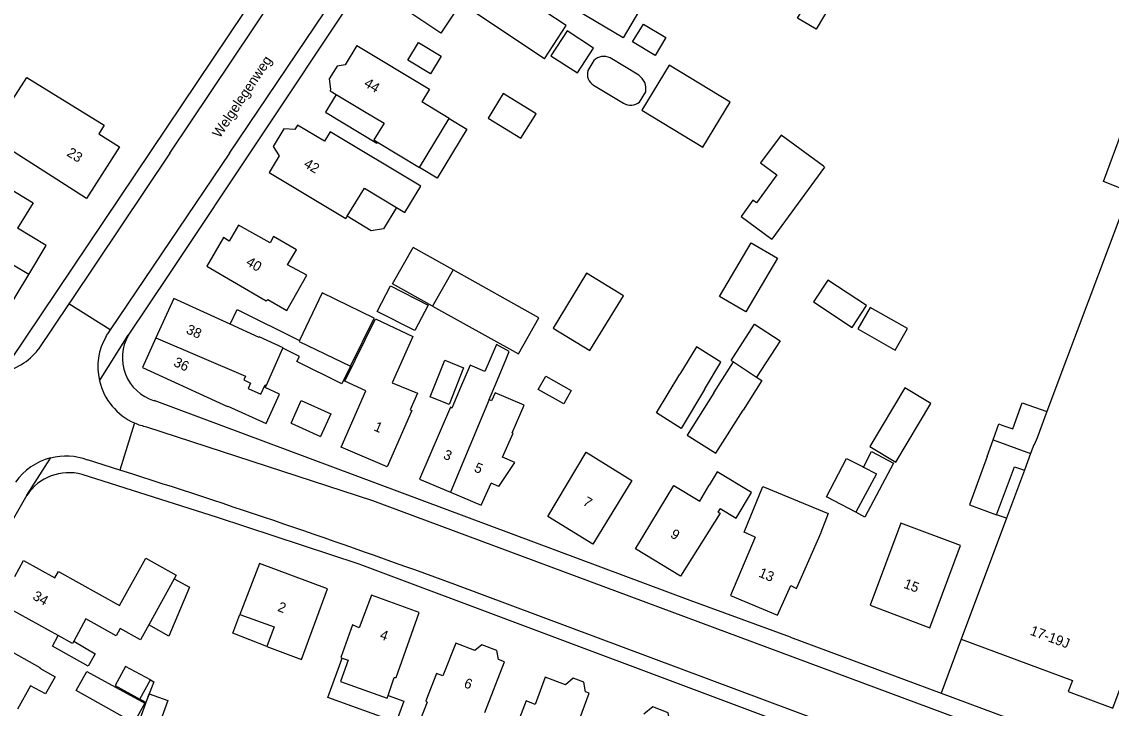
# Model space of a CAD drawing. Extents: x 194485 to 197793, y 468269 to 470822.
# Drawn here: x 195320.4 to 195451.9, y 469683 to 469765.8 of the extents above; entities that cross this region are included whole.
import ezdxf

# ---------------------------------------------------------------- set-up
doc = ezdxf.new("R2010")
doc.units = 0
for name, color, linetype in [('BGT grensvlak gebouwinstallatie plus 1', 7, 'Continuous'), ('BGT grensvlak onbegroeid terreindeel', 7, 'Continuous'), ('BGT grensvlak overig bouwwerk', 7, 'Continuous'), ('BGT grensvlak pand op maaiveld', 7, 'Continuous'), ('BGT grensvlak pand op maaiveld LR', 7, 'Continuous'), ('BGT grensvlak wegdeel', 7, 'Continuous'), ('BGT tekst huisnummerreeks', 7, 'Continuous'), ('BGT tekst openbare ruimte label weg', 7, 'Continuous')]:
    doc.layers.add(name, color=color, linetype=linetype)

msp = doc.modelspace()

# ---------------------------------------------------------------- linework, layer by layer
at = {"layer": 'BGT grensvlak gebouwinstallatie plus 1'}
for p, q in [((195386.24, 469764.73), (195384.29, 469761.72)), ((195389.44, 469762.66), (195386.24, 469764.73)), ((195387.49, 469759.66), (195389.44, 469762.66)), ((195384.29, 469761.72), (195387.49, 469759.66)), ((195454.09, 469745.34), (195450.95, 469746.56)), ((195362.62, 469740.61), (195359.72, 469742.4)), ((195365.67, 469743.42), (195364.07, 469740.88)), ((195364.07, 469740.88), (195362.62, 469740.61)), ((195365.19, 469734.23), (195367.67, 469738.62)), ((195372.49, 469735.92), (195367.67, 469738.62)), ((195388.6, 469735.52), (195384.55, 469728.89)), ((195393.05, 469732.8), (195388.6, 469735.52)), ((195370.01, 469731.54), (195365.19, 469734.23)), ((195389, 469726.18), (195393.05, 469732.8)), ((195406.02, 469725), (195408.86, 469729.35)), ((195408.86, 469729.35), (195411.93, 469727.34)), ((195384.55, 469728.89), (195389, 469726.18)), ((195411.93, 469727.34), (195409.09, 469722.99)), ((195406.02, 469725), (195406.32, 469724.81)), ((195382.77, 469721.47), (195383.67, 469723.1)), ((195383.67, 469723.1), (195386.75, 469721.38)), ((195385.85, 469719.76), (195382.77, 469721.47)), ((195386.75, 469721.38), (195385.85, 469719.76)), ((195437.65, 469715.4), (195438.34, 469717.33)), ((195438.34, 469717.33), (195438.7, 469717.2)), ((195438.7, 469717.2), (195440.01, 469716.73)), ((195439.25, 469705.96), (195438.06, 469706.36)), ((195345.91, 469692.08), (195346.77, 469694.35)), ((195324.15, 469690.52), (195324.83, 469691.81)), ((195326.71, 469691.12), (195329.3, 469689.6)), ((195350.01, 469690.48), (195345.91, 469692.08)), ((195328.44, 469688.1), (195324.15, 469690.52)), ((195329.3, 469689.6), (195328.44, 469688.1)), ((195357.39, 469684.34), (195359.11, 469689.09)), ((195336.36, 469686.23), (195335.41, 469683.73)), ((195335.98, 469686.45), (195336.36, 469686.23)), ((195365.63, 469681.35), (195357.39, 469684.34)), ((195364.64, 469684.56), (195366.54, 469683.87)), ((195335.41, 469683.73), (195334.7, 469684.12)), ((195366.54, 469683.87), (195365.63, 469681.35))]:
    msp.add_line(p, q, dxfattribs=at)
for points in [[(195368.32, 469763.34), (195371.06, 469761.68), (195369.77, 469759.55), (195367.04, 469761.21), (195368.32, 469763.34)], [(195358.39, 469757.05), (195357.1, 469754.93), (195363.28, 469751.18), (195363.38, 469751.33)], [(195372.02, 469754.19), (195374.15, 469752.9), (195370.55, 469746.97), (195368.42, 469748.26)], [(195450.95, 469746.56), (195453.26, 469752.77), (195454.46, 469752.24)], [(195316.76, 469747.06), (195321.81, 469744.01), (195319.94, 469740.93)], [(195411.62, 469737.31), (195407.8, 469730.84), (195404.64, 469732.7), (195408.45, 469739.18), (195411.62, 469737.31)], [(195415.96, 469732.06), (195420.62, 469728.98), (195422.35, 469731.6), (195417.69, 469734.68), (195415.96, 469732.06)], [(195345.57, 469729.37), (195346.44, 469731.13), (195353.96, 469727.39)], [(195353.64, 469724.87), (195353.94, 469725.47), (195351.96, 469726.45)], [(195360.1, 469724.29), (195359.05, 469722.18), (195353.64, 469724.87)], [(195426.97, 469721.67), (195422.77, 469714.59), (195425.92, 469712.72), (195430.11, 469719.8), (195426.97, 469721.67)], [(195440.01, 469716.73), (195441.14, 469719.89), (195444.12, 469718.82)], [(195422, 469712.13), (195422.98, 469713.99), (195425.62, 469712.59), (195422.16, 469706.1), (195421.09, 469706.67)]]:
    msp.add_lwpolyline(points, dxfattribs=at)
at = {"layer": 'BGT grensvlak onbegroeid terreindeel'}
msp.add_line((195433.77, 469691.36), (195431.36, 469684.87), dxfattribs=at)
at = {"layer": 'BGT grensvlak overig bouwwerk'}
for p, q in [((195389.47, 469761.17), (195388.73, 469759.95)), ((195394.88, 469759.39), (195391.43, 469761.48)), ((195389.43, 469758.19), (195393.05, 469756)), ((195394.99, 469756.15), (195395.73, 469757.37))]:
    msp.add_line(p, q, dxfattribs=at)
for centre, radius, start, end in [((195390.67, 469759.95), 1.71, 63.4964, 134.5449), ((195390.27, 469759.54), 1.59, 165.2859, 238.3844), ((195393.77, 469757.74), 1.99, 349.5482, 55.9943), ((195393.9, 469757.58), 1.79, 241.7922, 307.3674)]:
    msp.add_arc(centre, radius, start, end, dxfattribs=at)
at = {"layer": 'BGT grensvlak pand op maaiveld'}
for p, q in [((195383.5, 469761.36), (195373.42, 469768.07)), ((195386.14, 469765.4), (195383.45, 469767.16)), ((195383.5, 469761.36), (195386.14, 469765.4)), ((195360.89, 469762.96), (195359.47, 469760.65)), ((195360.89, 469762.96), (195369.62, 469757.72)), ((195359.47, 469760.65), (195358.5, 469760.49)), ((195358.5, 469760.49), (195357.54, 469758.95)), ((195357.54, 469758.95), (195357.7, 469757.7)), ((195357.7, 469757.7), (195357.65, 469757.5)), ((195357.65, 469757.5), (195358.39, 469757.05)), ((195358.39, 469757.05), (195361.81, 469755.01)), ((195369.62, 469757.72), (195368.71, 469756.2)), ((195372.02, 469754.19), (195368.71, 469756.2)), ((195361.81, 469755.01), (195364.16, 469753.62)), ((195368.42, 469748.26), (195372.02, 469754.19)), ((195364.16, 469753.62), (195362.93, 469751.6)), ((195362.93, 469751.6), (195363.38, 469751.33)), ((195363.38, 469751.33), (195368.42, 469748.26)), ((195359.54, 469742.11), (195359.72, 469742.4)), ((195372.49, 469735.92), (195370.01, 469731.54)), ((195318.26, 469730.3), (195321.29, 469735.35)), ((195356.69, 469733.15), (195353.96, 469727.39)), ((195338.8, 469732.46), (195336.64, 469727.72)), ((195345.57, 469729.37), (195338.8, 469732.46)), ((195370.01, 469731.54), (195380.38, 469725.77)), ((195349.07, 469727.77), (195345.57, 469729.37)), ((195336.64, 469727.72), (195335.01, 469724.14)), ((195349.1, 469727.82), (195349.07, 469727.77)), ((195351.99, 469726.5), (195349.1, 469727.82)), ((195349.96, 469721.99), (195351.96, 469726.45)), ((195351.96, 469726.45), (195351.99, 469726.5)), ((195377.63, 469722.17), (195378.93, 469725.27)), ((195335.01, 469724.14), (195345.28, 469719.44)), ((195403.96, 469721.09), (195406.32, 469724.81)), ((195406.32, 469724.81), (195409.09, 469722.99)), ((195349.83, 469721.71), (195349.96, 469721.99)), ((195351.56, 469720.93), (195349.83, 469721.71)), ((195376.83, 469720.26), (195377.63, 469722.17)), ((195349.92, 469717.38), (195351.56, 469720.93)), ((195377.14, 469720.12), (195376.83, 469720.26)), ((195345.28, 469719.44), (195345.29, 469719.48)), ((195345.29, 469719.48), (195349.92, 469717.38)), ((195444.12, 469718.82), (195442.94, 469715.67)), ((195352.94, 469717.44), (195356.48, 469715.82)), ((195436.94, 469713.39), (195437.65, 469715.4)), ((195437.65, 469715.4), (195442.17, 469713.75)), ((195419.97, 469713.18), (195421.89, 469712.19)), ((195421.89, 469712.19), (195422, 469712.13)), ((195438.06, 469706.36), (195440.22, 469712.16)), ((195440.22, 469712.16), (195441.42, 469711.75)), ((195441.42, 469711.75), (195439.25, 469705.96)), ((195378.01, 469709.77), (195377.06, 469710.2)), ((195439.25, 469705.96), (195433.77, 469691.36)), ((195349.13, 469700.49), (195346.77, 469694.35)), ((195375.09, 469690.01), (195372.81, 469690.88)), ((195331.71, 469685.77), (195334.7, 469684.12)), ((195334.7, 469684.12), (195335.98, 469686.45)), ((195333.71, 469678.96), (195335.82, 469684.78)), ((195335.82, 469684.78), (195338.06, 469683.96)), ((195338.06, 469683.96), (195335.95, 469678.14))]:
    msp.add_line(p, q, dxfattribs=at)
for points in [[(195373.42, 469768.07), (195371.02, 469764.46), (195364.37, 469768.93), (195367.69, 469773.92), (195370.98, 469771.65), (195372.46, 469773.86), (195375.27, 469772.04), (195375.53, 469772.35), (195378.24, 469770.62), (195378.21, 469770.58)], [(195420.46, 469772.03), (195416.29, 469764.95), (195414.04, 469766.28), (195418.21, 469773.36), (195420.46, 469772.03)], [(195387.36, 469767.24), (195389.85, 469771.54), (195395.48, 469768.13), (195393.02, 469763.91), (195387.36, 469767.24)], [(195394.13, 469763.41), (195395.47, 469765.54), (195398.15, 469763.96), (195396.86, 469761.78), (195394.13, 469763.41)], [(195402.63, 469750.71), (195405.92, 469756.13), (195398.57, 469760.6), (195395.27, 469755.18), (195402.63, 469750.71)], [(195316.49, 469752.02), (195321.07, 469759.13), (195330.38, 469753.35), (195329.74, 469752.33), (195332.22, 469750.76), (195328.26, 469744.51), (195316.49, 469752.02)], [(195376.71, 469754.23), (195380.66, 469751.78), (195382.49, 469754.73), (195378.53, 469757.17), (195376.71, 469754.23)], [(195365.67, 469743.42), (195366.65, 469742.83), (195368.58, 469746.02), (195357.67, 469752.57), (195356.97, 469751.42), (195353.71, 469753.35), (195353.39, 469752.83), (195352.06, 469752.94), (195350.77, 469750.8), (195351.51, 469749.66), (195350.3, 469747.67), (195359.54, 469742.11)], [(195417.18, 469748.41), (195412.05, 469752.17), (195409.59, 469748.82), (195411.56, 469747.37), (195409.08, 469743.99), (195408.65, 469744.31), (195407.23, 469742.36), (195410.96, 469739.63)], [(195433.77, 469691.36), (195447.2, 469686.37), (195446.71, 469685.06), (195452.07, 469683.06), (195463.42, 469713.39), (195463.75, 469713.27), (195465.61, 469718.23), (195456.29, 469721.71), (195466.14, 469747.93), (195456.41, 469751.52)], [(195417.18, 469748.41), (195417.31, 469748.31), (195410.96, 469739.63)], [(195359.72, 469742.4), (195361.79, 469745.77), (195365.67, 469743.42)], [(195454.09, 469745.34), (195446.51, 469725.13), (195446.49, 469725.13), (195444.12, 469718.82)], [(195321.29, 469735.35), (195323.39, 469738.85), (195319.94, 469740.93)], [(195346.6, 469741.32), (195345.46, 469739.38), (195344.79, 469739.83), (195342.76, 469736.37), (195349.95, 469732.16), (195350.14, 469732.35), (195352.44, 469731.02), (195354.82, 469735.26), (195352.51, 469736.5), (195353.6, 469738.34), (195350.83, 469739.92), (195350.42, 469739.18), (195346.6, 469741.32)], [(195380.38, 469725.77), (195382.84, 469730.13), (195372.49, 469735.92)], [(195360.1, 469724.29), (195362.95, 469730.1), (195356.69, 469733.15)], [(195367.88, 469728.59), (195363.33, 469730.91), (195364.92, 469734), (195369.46, 469731.67), (195367.88, 469728.59)], [(195425.83, 469726.24), (195427.3, 469728.83), (195422.79, 469731.39), (195421.32, 469728.8), (195425.83, 469726.24)], [(195361.95, 469721.33), (195359.43, 469722.5), (195363.11, 469730.02), (195367.62, 469727.87), (195365.12, 469722.29)], [(195353.96, 469727.39), (195353.91, 469727.28), (195360.1, 469724.29)], [(195378.93, 469725.27), (195379.26, 469726.05), (195377.71, 469726.93), (195376.33, 469723.65), (195374.53, 469724.42), (195373.39, 469721.74)], [(195402.82, 469721.49), (195404.8, 469724.77), (195401.85, 469726.62), (195399.86, 469723.35)], [(195369.72, 469720.59), (195371.47, 469725.01), (195373.75, 469724.1), (195372.01, 469719.68), (195369.72, 469720.59)], [(195402.82, 469721.49), (195399.99, 469716.79), (195397.01, 469718.67), (195399.86, 469723.35)], [(195409.09, 469722.99), (195409.72, 469722.58), (195407.47, 469718.97)], [(195365.12, 469722.29), (195368.2, 469721.03), (195367.32, 469719.04), (195367.49, 469718.95), (195364.52, 469712.14), (195359, 469714.54), (195361.95, 469721.33)], [(195373.39, 469721.74), (195372.33, 469719.25), (195372.19, 469719.35), (195368.43, 469710.66), (195372.16, 469709.1)], [(195352.94, 469717.44), (195354.16, 469720.17), (195357.73, 469718.56), (195356.48, 469715.82)], [(195380.64, 469718.66), (195381.05, 469719.61), (195377.55, 469721.08), (195377.14, 469720.12)], [(195403.96, 469721.09), (195400.74, 469715.99), (195404.2, 469713.79), (195407.47, 469718.97)], [(195378.45, 469713.33), (195379.73, 469716.2), (195379.6, 469716.24), (195380.64, 469718.66)], [(195442.94, 469715.67), (195442.61, 469714.79), (195442.57, 469714.81), (195442.17, 469713.75)], [(195378.01, 469709.77), (195379.93, 469712.67), (195378.45, 469713.33)], [(195388.56, 469713.94), (195394.04, 469710.5), (195389.35, 469702.84), (195383.92, 469706.15), (195388.56, 469713.94)], [(195436.94, 469713.39), (195434.78, 469707.59), (195438.06, 469706.36)], [(195421.09, 469706.67), (195417.61, 469708.51), (195417.54, 469708.54), (195419.97, 469713.18)], [(195422, 469712.13), (195423.57, 469711.32), (195421.09, 469706.67)], [(195404.69, 469707.14), (195406.63, 469705.96), (195408.47, 469709.04), (195404.35, 469711.55), (195403.38, 469709.93)], [(195372.16, 469709.1), (195375.88, 469707.55), (195377.06, 469710.2)], [(195404.69, 469707.14), (195404.42, 469706.7), (195404.71, 469706.55), (195399.91, 469698.96), (195394.49, 469702.26), (195399.13, 469709.92), (195402.24, 469708.01), (195403.38, 469709.93)], [(195408.95, 469703.68), (195407.6, 469704.27), (195409.86, 469709.79), (195417.74, 469706.53), (195416.84, 469704.24)], [(195408.95, 469703.68), (195405.94, 469696.65), (195411.61, 469694.28), (195413.24, 469697.84), (195413.9, 469697.49), (195416.89, 469704.22), (195416.84, 469704.24)], [(195422.8, 469695.45), (195430.01, 469692.73), (195433.72, 469702.66), (195426.52, 469705.35), (195422.8, 469695.45)], [(195319.59, 469698.91), (195320.66, 469700.84), (195324.42, 469698.75), (195324.86, 469699.54), (195332.25, 469695.44)], [(195332.25, 469695.44), (195335.4, 469701.12), (195339.07, 469699.09), (195338.84, 469698.66)], [(195350.01, 469690.48), (195354.2, 469688.92), (195357.32, 469697.44), (195349.13, 469700.49)], [(195338.84, 469698.66), (195340.67, 469697.63), (195338.19, 469691.75), (195335.76, 469693.1)], [(195324.83, 469691.81), (195317.8, 469695.68), (195318.2, 469696.4)], [(195362.64, 469696.67), (195361.14, 469692.75), (195360.35, 469693.11), (195358.93, 469689.15), (195359.11, 469689.09)], [(195364.64, 469684.56), (195365.39, 469686.76), (195365.6, 469686.75), (195368.4, 469694.58), (195362.64, 469696.67)], [(195332.31, 469692.66), (195331.82, 469691.79), (195328.17, 469693.82), (195326.71, 469691.12)], [(195346.77, 469694.35), (195350.9, 469692.85), (195350.01, 469690.48)], [(195335.76, 469693.1), (195334.76, 469691.3), (195332.31, 469692.66)], [(195312.22, 469687.15), (195313.92, 469690.21), (195314.07, 469690.09), (195315.16, 469692.13), (195322.62, 469687.97), (195322.61, 469687.88), (195324.49, 469686.83), (195323.29, 469684.77), (195321.49, 469685.75), (195319.93, 469682.91)], [(195326.71, 469691.12), (195326.57, 469690.85), (195324.83, 469691.81)], [(195372.81, 469690.88), (195371.24, 469686.93), (195370.48, 469687.22), (195369.21, 469683.94), (195369.36, 469683.78), (195368.56, 469681.72), (195372.3, 469680.33), (195372.39, 469680.57)], [(195377.95, 469688.91), (195377.77, 469690), (195375.95, 469690.7), (195375.09, 469690.01)], [(195359.11, 469689.09), (195359.82, 469688.85), (195358.92, 469686.26), (195364.53, 469684.25), (195364.64, 469684.56)], [(195376.33, 469682.54), (195378.67, 469688.63), (195377.95, 469688.91)], [(195327.02, 469685.19), (195328.28, 469687.48), (195335.29, 469683.63), (195333.98, 469681.27), (195327.02, 469685.19)], [(195335.98, 469686.45), (195332.98, 469688.09), (195331.71, 469685.77)], [(195386.06, 469685.88), (195383.59, 469686.78), (195382.38, 469683.49), (195381.32, 469683.93), (195379.79, 469679.93), (195380.44, 469679.68), (195379.38, 469676.84)], [(195388.47, 469685), (195388.26, 469686.2), (195386.99, 469686.66), (195386.06, 469685.88)], [(195384.98, 469674.83), (195386.05, 469677.59), (195386.21, 469677.52), (195388.92, 469684.84), (195388.47, 469685)], [(195398.66, 469681.09), (195398.45, 469682.47), (195396.57, 469683.21), (195395.48, 469682.34)]]:
    msp.add_lwpolyline(points, dxfattribs=at)
at = {"layer": 'BGT grensvlak pand op maaiveld LR'}
for p, q in [((195321.29, 469735.35), (195310.32, 469741.89)), ((195349.83, 469722.05), (195349.96, 469721.99)), ((195376.83, 469720.26), (195372.16, 469709.1)), ((195442.17, 469713.75), (195441.42, 469711.75)), ((195338.84, 469698.66), (195335.76, 469693.1))]:
    msp.add_line(p, q, dxfattribs=at)
msp.add_lwpolyline([(195336.64, 469727.72), (195347.43, 469723.08), (195347.23, 469722.65), (195348.05, 469722.26), (195347.75, 469721.62), (195349.3, 469720.91), (195349.83, 469722.05)], dxfattribs=at)
at = {"layer": 'BGT grensvlak wegdeel'}
for p, q in [((195338.3, 469750), (195366.99, 469792.84)), ((195345.5, 469750), (195363.46, 469776.61)), ((195345.5, 469750), (195331.12, 469728.69)), ((195326.12, 469731.81), (195322.43, 469726.29)), ((195331.12, 469728.69), (195326.12, 469731.81)), ((195329.82, 469722.54), (195333.3, 469728.04)), ((195331.12, 469728.69), (195330.86, 469728.3)), ((195334.06, 469717.45), (195332.26, 469711.76)), ((195321.06, 469708.72), (195323.91, 469713.22)), ((195332.26, 469711.76), (195328.39, 469712.98)), ((195333.72, 469711.3), (195332.26, 469711.76)), ((195413.21, 469691.61), (195431.36, 469684.87)), ((195431.36, 469684.87), (195459.35, 469674.47))]:
    msp.add_line(p, q, dxfattribs=at)
for points in [[(195396.74, 469832.66), (195393.61, 469825.22), (195389.34, 469815.81), (195384.66, 469806.6), (195382.52, 469802.68), (195379.19, 469797.03), (195375.62, 469791.53), (195367.41, 469779.07), (195360.15, 469768.34), (195338.18, 469735.35), (195333.3, 469728.04)], [(195313.71, 469724.85), (195316.42, 469724.33), (195319.1, 469725), (195358.62, 469783.89), (195364.98, 469793.51)], [(195338.3, 469750), (195326.4, 469732.23), (195326.12, 469731.81)], [(195413.21, 469691.61), (195401.08, 469696.02), (195336.4, 469720.14)], [(195335.51, 469716.98), (195362.78, 469708.1), (195489.15, 469661.11)], [(195477.75, 469656.98), (195423.29, 469677.12), (195361.14, 469700.43), (195344.07, 469706.03), (195327.72, 469711.24)], [(195321.06, 469708.72), (195313.55, 469695.67), (195309.43, 469688.14), (195302.13, 469674.56), (195296.72, 469664.41), (195294.22, 469658.87)], [(195487.14, 469655.38), (195477.77, 469658.74), (195372.7, 469697.95)]]:
    msp.add_lwpolyline(points, dxfattribs=at)
for centre, radius, start, end in [((195337.01, 469724.22), 7.38, 150.1442, 193.0919), ((195337.72, 469723.78), 8.22, 146.5726, 149.9656), ((195338.01, 469725.32), 5.43, 149.9862, 252.7595), ((195316.57, 469730.85), 7.42, 280.0975, 322.1436), ((195337.01, 469724.21), 7.38, 193.0827, 246.4111), ((195337, 469724.17), 7.34, 246.3528, 258.2753), ((195325.77, 469706.04), 7.41, 69.321, 104.5164), ((195325.77, 469706.04), 7.42, 104.5011, 144.8779), ((195326.14, 469705.37), 6.08, 74.9241, 146.623), ((195038.81, 468786.61), 970.58, 69.8787, 72.31125)]:
    msp.add_arc(centre, radius, start, end, dxfattribs=at)

# ---------------------------------------------------------------- texts
at = {"layer": 'BGT tekst huisnummerreeks'}
for s, rotation, p in [('44', 329.3, (195361.64, 469758.12)), ('23', 327.6, (195325.78, 469749.75)), ('42', 329.1, (195354.37, 469748.4)), ('40', 329.5, (195347.4, 469736.55)), ('38', 335.7, (195340.18, 469728.31)), ('36', 335.4, (195338.66, 469724.37)), ('1', 336.4, (195362.83, 469716.58)), ('3', 337.3, (195371.21, 469713.19)), ('5', 337.3, (195374.93, 469711.63)), ('7', 328.6, (195388.04, 469707.62)), ('9', 328.7, (195398.6, 469703.73)), ('13', 337.3, (195409.26, 469698.94)), ('15', 339.4, (195426.76, 469697.59)), ('34', 331, (195321.66, 469696.23)), ('2', 339.5, (195351.22, 469694.8)), ('4', 340, (195363.55, 469691.44)), ('17-19J', 339.6, (195442.01, 469691.93)), ('6', 339, (195373.7, 469685.61))]:
    msp.add_text(s, height=1.2, rotation=rotation, dxfattribs=at).set_placement(p)
at = {"layer": 'BGT tekst openbare ruimte label weg'}
msp.add_text('Welgelegenweg', height=1.2, rotation=56.2, dxfattribs=at).set_placement((195344.34, 469751.73))

doc.saveas('drawing.dxf')
